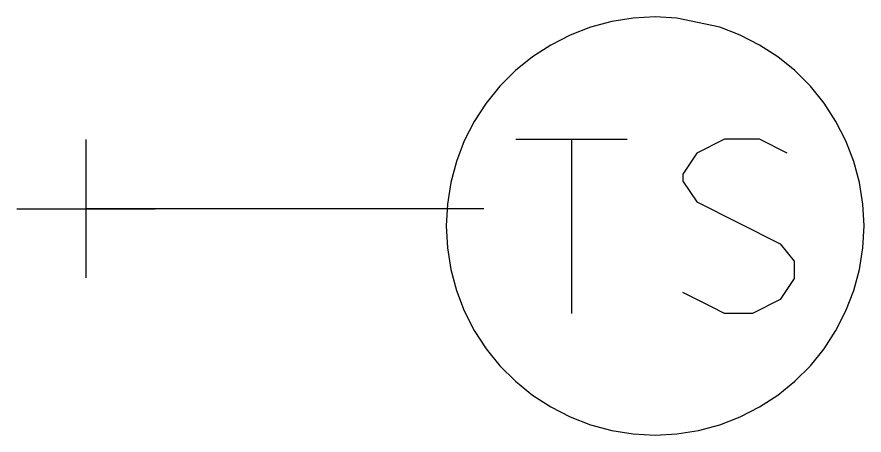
# Model space of a CAD drawing. Extents: x -748492 to -735633, y -1146251 to -1139940.
# Drawn here: x -736061.13 to -736053.46, y -1144587.45 to -1144583.67 of the extents above; entities that cross this region are included whole.
import ezdxf

# ---------------------------------------------------------------- set-up
doc = ezdxf.new("R2010")
doc.units = 0
for name, color, linetype in [('Vrstva 1', 7, 'Continuous'), ('Vrstva 25', 7, 'Continuous'), ('Vrstva 34', 7, 'Continuous'), ('Vrstva 59', 7, 'Continuous'), ('Vrstva 6', 7, 'Continuous')]:
    doc.layers.add(name, color=color, linetype=linetype)

# ---------------------------------------------------------------- blocks, each defined once
blk = doc.blocks.new('NN800')
at = {"layer": 'Vrstva 1'}
for points in [[(-0.4419, 0.4421), (0.442, -0.4418)], [(-0.4419, -0.4418), (0.442, 0.4421)]]:
    blk.add_lwpolyline(points, dxfattribs=at)
blk = doc.blocks.new('NN610')
at = {"layer": 'Vrstva 6'}
for points in [[(1.8826, -0.001), (1.8718, 0.1963), (1.8406, 0.3916), (1.7898, 0.583), (1.7185, 0.7675), (1.6287, 0.9433), (1.5212, 1.1093), (1.3972, 1.2627), (1.2566, 1.4033), (1.1033, 1.5273), (0.9372, 1.6347), (0.7615, 1.7246), (0.5769, 1.7959), (0.1902, 1.8779), (0.1902, 1.8779), (-0.0071, 1.8886), (-0.2053, 1.8779), (-0.4006, 1.8466), (-0.5911, 1.7959), (-0.7766, 1.7246), (-0.9524, 1.6347), (-1.1184, 1.5273), (-1.2717, 1.4033), (-1.4124, 1.2627), (-1.5364, 1.1093), (-1.6438, 0.9433), (-1.7337, 0.7675), (-1.8049, 0.583), (-1.8557, 0.3916), (-1.887, 0.1963), (-1.8977, -0.001), (-1.887, -0.1993), (-1.8557, -0.3946), (-1.8049, -0.585), (-1.7337, -0.7696), (-1.6438, -0.9463), (-1.5364, -1.1123), (-1.4114, -1.2657), (-1.2717, -1.4053), (-1.1184, -1.5303), (-0.9524, -1.6377), (-0.7756, -1.7276), (-0.5911, -1.7989), (-0.4006, -1.8496), (-0.2053, -1.8809), (-0.0071, -1.8916), (0.1902, -1.8809), (0.3855, -1.8496), (0.5769, -1.7989), (0.7615, -1.7276), (0.9372, -1.6377), (1.1033, -1.5303), (1.2566, -1.4053), (1.3972, -1.2657), (1.5212, -1.1123), (1.6287, -0.9463), (1.7185, -0.7696), (1.7898, -0.585), (1.8406, -0.3946), (1.8718, -0.1993), (1.8826, -0.001)], [(-1.2688, 0.7822), (-0.261, 0.7822)], [(-0.7649, 0.7822), (-0.7649, -0.792)], [(1.1882, 0.6562), (0.9363, 0.7822), (0.6208, 0.7822), (0.3689, 0.6562), (0.2429, 0.4677), (0.2429, 0.4043), (0.3689, 0.2158), (1.1247, -0.1621), (1.2507, -0.3203), (1.2507, -0.4776), (1.1247, -0.666), (0.8728, -0.792), (0.6208, -0.792), (0.4949, -0.7295), (0.2429, -0.6035)]]:
    blk.add_lwpolyline(points, dxfattribs=at)

msp = doc.modelspace()

# ---------------------------------------------------------------- linework, layer by layer
at = {"layer": 'Vrstva 59'}
msp.add_lwpolyline([(-736056.9, -1144585.4), (-736060.5, -1144585.4)], dxfattribs=at)

# ---------------------------------------------------------------- block references
at = {"layer": 'Vrstva 25'}
msp.add_blockref('NN610', (-736055.344, -1144585.555), dxfattribs=at)
at = {"layer": 'Vrstva 34', "rotation": 45}
msp.add_blockref('NN800', (-736060.5, -1144585.4001), dxfattribs=at)

doc.saveas('drawing.dxf')
